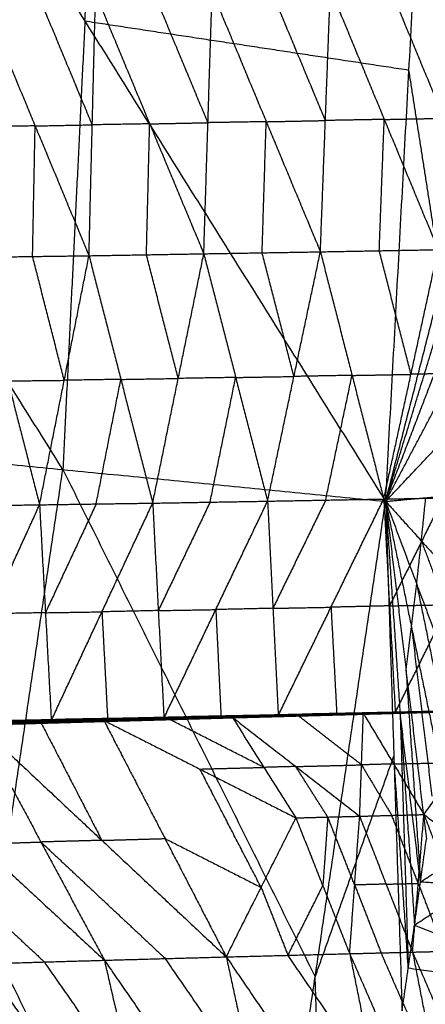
# Model space of a CAD drawing. Header units: millimetres. Extents: x -106 to 110, y -96 to 120.
# Tile 718 of 1020: x 97.55 to 101.69, y -2.97 to 7.07. Entities that reach past the tile are written whole.
import ezdxf

# ---------------------------------------------------------------- set-up
doc = ezdxf.new("R2010")
doc.units = ezdxf.units.MM
doc.header["$MEASUREMENT"] = 0
doc.layers.add('Default', color=7, linetype='Continuous', true_color=0x000000)

msp = doc.modelspace()

# ---------------------------------------------------------------- linework, layer by layer
at = {"layer": 'Default'}
for points in [[(95.143, 11.955, 9.117), (98.213, 7.057, 10.567), (101.283, 2.159, 12.017)], [(98.213, 7.057, 10.567), (98.332, 9.256, 10.567), (98.451, 11.454, 10.567)], [(101.283, 2.159, 12.017), (101.521, 6.556, 12.017), (101.759, 10.953, 12.017)], [(97.988, 2.484, 10.567), (96.453, 4.933, 9.842), (94.918, 7.382, 9.117)], [(98.255, 4.665, 4.637), (98.288, 6, 4.443), (98.322, 7.335, 4.248)], [(98.322, 7.335, 4.248), (98.874, 6.01, 4.703), (99.427, 4.685, 5.159)], [(99.469, 6.022, 4.966), (99.193, 6.684, 4.739), (98.917, 7.347, 4.511)], [(99.427, 4.685, 5.159), (99.469, 6.022, 4.966), (99.512, 7.359, 4.774)], [(99.512, 7.359, 4.774), (100.064, 6.032, 5.246), (100.617, 4.705, 5.719)], [(100.668, 6.044, 5.529), (100.392, 6.708, 5.293), (100.115, 7.371, 5.056)], [(100.617, 4.705, 5.719), (100.668, 6.044, 5.529), (100.719, 7.383, 5.339)], [(100.719, 7.383, 5.339), (101.269, 6.055, 5.828), (101.819, 4.727, 6.316)], [(101.879, 6.067, 6.129), (101.604, 6.731, 5.885), (101.329, 7.395, 5.641)], [(97.155, 7.313, 3.764), (97.705, 5.989, 4.201), (98.255, 4.665, 4.637)], [(98.288, 6, 4.443), (98.013, 6.662, 4.225), (97.738, 7.324, 4.006)], [(98.213, 7.057, 10.567), (98.101, 4.77, 10.567), (97.988, 2.484, 10.567)], [(101.521, 6.556, 12.017), (99.867, 6.807, 11.292), (98.213, 7.057, 10.567)], [(101.283, 2.159, 12.017), (101.858, 4.403, 12.221), (102.432, 6.646, 12.424)], [(101.858, 4.403, 12.221), (101.69, 5.479, 12.119), (101.521, 6.556, 12.017)], [(100.064, 6.032, 5.246), (99.767, 6.027, 5.106), (99.469, 6.022, 4.966)], [(100.022, 4.695, 5.439), (100.043, 5.363, 5.342), (100.064, 6.032, 5.246)], [(100.064, 6.032, 5.246), (100.366, 6.038, 5.388), (100.668, 6.044, 5.529)], [(101.269, 6.055, 5.828), (100.968, 6.05, 5.678), (100.668, 6.044, 5.529)], [(101.218, 4.716, 6.017), (101.243, 5.386, 5.922), (101.269, 6.055, 5.828)], [(101.269, 6.055, 5.828), (101.574, 6.061, 5.978), (101.879, 6.067, 6.129)], [(97.705, 5.989, 4.201), (97.417, 5.985, 4.08), (97.13, 5.981, 3.96)], [(97.679, 4.657, 4.397), (97.692, 5.323, 4.299), (97.705, 5.989, 4.201)], [(97.705, 5.989, 4.201), (97.996, 5.995, 4.322), (98.288, 6, 4.443)], [(98.874, 6.01, 4.703), (98.581, 6.005, 4.573), (98.288, 6, 4.443)], [(98.841, 4.675, 4.898), (98.858, 5.342, 4.801), (98.874, 6.01, 4.703)], [(98.874, 6.01, 4.703), (99.172, 6.016, 4.835), (99.469, 6.022, 4.966)], [(101.283, 2.159, 12.017), (101.833, 3.961, 12.221), (102.382, 5.762, 12.424)], [(101.283, 2.159, 12.017), (101.803, 3.519, 12.221), (102.324, 4.879, 12.424)], [(100.617, 4.705, 5.719), (101.218, 4.716, 6.017), (101.819, 4.727, 6.316)], [(101.264, 2.183, 7.294), (101.542, 3.455, 6.805), (101.819, 4.727, 6.316)], [(97.104, 4.65, 4.156), (97.679, 4.657, 4.397), (98.255, 4.665, 4.637)], [(97.104, 4.65, 4.156), (97.427, 3.387, 4.898), (97.75, 2.124, 5.64)], [(98.002, 3.394, 5.139), (97.841, 4.026, 4.768), (97.679, 4.657, 4.397)], [(97.75, 2.124, 5.64), (98.002, 3.394, 5.139), (98.255, 4.665, 4.637)], [(98.255, 4.665, 4.637), (98.841, 4.675, 4.898), (99.427, 4.685, 5.159)], [(98.255, 4.665, 4.637), (98.58, 3.403, 5.396), (98.905, 2.141, 6.154)], [(99.166, 3.413, 5.656), (99.003, 4.044, 5.277), (98.841, 4.675, 4.898)], [(98.905, 2.141, 6.154), (99.166, 3.413, 5.656), (99.427, 4.685, 5.159)], [(99.427, 4.685, 5.159), (100.022, 4.695, 5.439), (100.617, 4.705, 5.719)], [(99.427, 4.685, 5.159), (99.752, 3.423, 5.932), (100.078, 2.161, 6.706)], [(100.347, 3.433, 6.212), (100.185, 4.064, 5.825), (100.022, 4.695, 5.439)], [(100.078, 2.161, 6.706), (100.347, 3.433, 6.212), (100.617, 4.705, 5.719)], [(100.617, 4.705, 5.719), (100.94, 3.444, 6.506), (101.264, 2.183, 7.294)], [(101.542, 3.455, 6.805), (101.38, 4.085, 6.411), (101.218, 4.716, 6.017)], [(101.283, 2.159, 12.017), (101.77, 3.078, 12.221), (102.258, 3.996, 12.424)], [(99.752, 3.423, 5.932), (99.459, 3.418, 5.794), (99.166, 3.413, 5.656)], [(99.491, 2.151, 6.43), (99.622, 2.787, 6.181), (99.752, 3.423, 5.932)], [(99.752, 3.423, 5.932), (100.05, 3.428, 6.072), (100.347, 3.433, 6.212)], [(100.94, 3.444, 6.506), (100.644, 3.439, 6.359), (100.347, 3.433, 6.212)], [(100.671, 2.172, 7), (100.806, 2.808, 6.753), (100.94, 3.444, 6.506)], [(100.94, 3.444, 6.506), (101.241, 3.449, 6.656), (101.542, 3.455, 6.805)], [(102.148, 3.467, 7.121), (101.845, 3.461, 6.963), (101.542, 3.455, 6.805)], [(97.427, 3.387, 4.898), (97.715, 3.391, 5.018), (98.002, 3.394, 5.139)], [(98.58, 3.403, 5.396), (98.291, 3.399, 5.267), (98.002, 3.394, 5.139)], [(98.328, 2.133, 5.897), (98.454, 2.768, 5.646), (98.58, 3.403, 5.396)], [(98.58, 3.403, 5.396), (98.873, 3.408, 5.526), (99.166, 3.413, 5.656)], [(101.283, 2.159, 12.017), (101.733, 2.636, 12.221), (102.184, 3.114, 12.424)], [(94.693, 2.808, 9.117), (97.269, -2.367, 10.567), (99.844, -7.543, 12.017)], [(94.693, 2.808, 9.117), (97.988, 2.484, 10.567), (101.283, 2.159, 12.017)], [(97.269, -2.367, 10.567), (97.629, 0.058, 10.567), (97.988, 2.484, 10.567)], [(97.988, 2.484, 10.567), (99.276, -0.104, 11.292), (100.564, -2.692, 12.017)], [(101.283, 2.159, 12.017), (101.693, 2.196, 12.221), (102.102, 2.232, 12.424)], [(96.615, 2.111, 5.162), (97.183, 2.117, 5.401), (97.75, 2.124, 5.64)], [(96.739, -0.101, 7.365), (97.244, 1.012, 6.502), (97.75, 2.124, 5.64)], [(97.75, 2.124, 5.64), (98.328, 2.133, 5.897), (98.905, 2.141, 6.154)], [(97.75, 2.124, 5.64), (97.81, 1.023, 6.756), (97.87, -0.077, 7.871)], [(98.328, 2.133, 5.897), (98.069, 1.578, 6.326), (97.81, 1.023, 6.756)], [(97.87, -0.077, 7.871), (98.387, 1.032, 7.013), (98.905, 2.141, 6.154)], [(98.905, 2.141, 6.154), (99.491, 2.151, 6.43), (100.078, 2.161, 6.706)], [(98.905, 2.141, 6.154), (98.962, 1.045, 7.283), (99.02, -0.052, 8.412)], [(99.491, 2.151, 6.43), (99.227, 1.598, 6.857), (98.962, 1.045, 7.283)], [(99.02, -0.052, 8.412), (99.549, 1.055, 7.559), (100.078, 2.161, 6.706)], [(99.844, -7.543, 12.017), (100.564, -2.692, 12.017), (101.283, 2.159, 12.017)], [(100.078, 2.161, 6.706), (100.671, 2.172, 7), (101.264, 2.183, 7.294)], [(100.078, 2.161, 6.706), (100.132, 1.068, 7.847), (100.187, -0.025, 8.989)], [(100.671, 2.172, 7), (100.402, 1.62, 7.424), (100.132, 1.068, 7.847)], [(100.187, -0.025, 8.989), (100.725, 1.079, 8.142), (101.264, 2.183, 7.294)], [(101.264, 2.183, 7.294), (101.87, 2.194, 7.61), (102.476, 2.206, 7.926)], [(101.264, 2.183, 7.294), (101.323, 1.093, 8.452), (101.381, 0.004, 9.61)], [(101.283, 2.159, 12.017), (101.367, -0.44, 12.221), (101.451, -3.039, 12.424)], [(101.283, 2.159, 12.017), (101.431, -0.002, 12.221), (101.578, -2.163, 12.424)], [(101.283, 2.159, 12.017), (101.491, 0.437, 12.221), (101.699, -1.286, 12.424)], [(101.283, 2.159, 12.017), (101.547, 0.876, 12.221), (101.811, -0.407, 12.424)], [(101.283, 2.159, 12.017), (101.6, 1.315, 12.221), (101.916, 0.472, 12.424)], [(101.283, 2.159, 12.017), (101.648, 1.755, 12.221), (102.013, 1.352, 12.424)], [(101.87, 2.194, 7.61), (101.597, 1.644, 8.031), (101.323, 1.093, 8.452)], [(101.381, 0.004, 9.61), (101.929, 1.105, 8.768), (102.476, 2.206, 7.926)], [(101.648, 1.755, 12.221), (101.67, 1.975, 12.221), (101.693, 2.196, 12.221)], [(101.6, 1.315, 12.221), (101.624, 1.535, 12.221), (101.648, 1.755, 12.221)], [(101.648, 1.755, 12.221), (101.806, 1.333, 12.322), (101.964, 0.912, 12.424)], [(101.547, 0.876, 12.221), (101.573, 1.096, 12.221), (101.6, 1.315, 12.221)], [(101.6, 1.315, 12.221), (101.732, 0.674, 12.322), (101.863, 0.032, 12.424)], [(101.323, 1.093, 8.452), (101.626, 1.099, 8.61), (101.929, 1.105, 8.768)], [(97.81, 1.023, 6.756), (97.527, 1.017, 6.629), (97.244, 1.012, 6.502)], [(97.81, 1.023, 6.756), (98.099, 1.028, 6.884), (98.387, 1.032, 7.013)], [(98.962, 1.045, 7.283), (98.675, 1.038, 7.148), (98.387, 1.032, 7.013)], [(98.387, 1.032, 7.013), (98.416, 0.484, 7.577), (98.445, -0.065, 8.142)], [(98.962, 1.045, 7.283), (99.256, 1.05, 7.421), (99.549, 1.055, 7.559)], [(100.132, 1.068, 7.847), (99.84, 1.061, 7.703), (99.549, 1.055, 7.559)], [(99.549, 1.055, 7.559), (99.576, 0.508, 8.13), (99.603, -0.038, 8.701)], [(100.132, 1.068, 7.847), (100.429, 1.074, 7.995), (100.725, 1.079, 8.142)], [(101.323, 1.093, 8.452), (101.024, 1.086, 8.297), (100.725, 1.079, 8.142)], [(100.725, 1.079, 8.142), (100.755, 0.534, 8.721), (100.784, -0.01, 9.299)], [(101.491, 0.437, 12.221), (101.519, 0.656, 12.221), (101.547, 0.876, 12.221)], [(101.547, 0.876, 12.221), (101.651, 0.015, 12.322), (101.755, -0.847, 12.424)], [(101.491, 0.437, 12.221), (101.565, -0.644, 12.322), (101.639, -1.724, 12.424)], [(99.875, -0.028, 8.809), (100.522, -0.013, 9.142), (101.17, 0.001, 9.475)], [(99.892, -0.024, 8.828), (100.536, -0.01, 9.159), (101.18, 0.004, 9.49)], [(99.892, -0.024, 8.828), (100.531, -0.011, 9.151), (101.17, 0.001, 9.475)], [(100.187, -0.025, 8.989), (100.683, -0.01, 9.24), (101.18, 0.004, 9.49)], [(100.187, -0.025, 8.989), (100.784, -0.01, 9.299), (101.381, 0.004, 9.61)], [(100.531, -0.011, 9.151), (100.853, -0.004, 9.317), (101.175, 0.003, 9.482)], [(101.175, 0.003, 9.482), (100.855, -0.004, 9.321), (100.536, -0.01, 9.159)], [(100.683, -0.01, 9.24), (100.982, -0.003, 9.395), (101.281, 0.004, 9.55)], [(101.056, -0.005, 9.438), (101.743, 0.012, 9.808), (102.43, 0.029, 10.177)], [(101.075, -0.008, 9.442), (101.409, 0.002, 9.625), (101.743, 0.012, 9.808)], [(101.762, 0.009, 9.812), (101.418, 0.001, 9.627), (101.075, -0.008, 9.442)], [(101.093, -0.011, 9.447), (101.762, 0.009, 9.812), (102.43, 0.029, 10.177)], [(101.093, -0.011, 9.447), (101.773, 0.008, 9.813), (102.453, 0.026, 10.18)], [(101.789, 0.008, 9.817), (101.449, -0.001, 9.634), (101.11, -0.01, 9.45)], [(101.126, -0.009, 9.454), (101.799, 0.009, 9.819), (102.471, 0.027, 10.183)], [(101.126, -0.009, 9.454), (101.789, 0.008, 9.817), (102.453, 0.026, 10.18)], [(101.811, 0.011, 9.823), (101.475, 0.002, 9.641), (101.138, -0.007, 9.459)], [(101.151, -0.005, 9.464), (101.818, 0.012, 9.826), (102.485, 0.029, 10.188)], [(101.151, -0.005, 9.464), (101.811, 0.011, 9.823), (102.471, 0.027, 10.183)], [(101.151, -0.005, 9.464), (101.16, -0.002, 9.469), (101.17, 0.001, 9.475)], [(101.827, 0.015, 9.832), (101.494, 0.007, 9.65), (101.16, -0.002, 9.469)], [(101.17, 0.001, 9.475), (101.832, 0.016, 9.835), (102.494, 0.032, 10.195)], [(101.17, 0.001, 9.475), (101.827, 0.015, 9.832), (102.485, 0.029, 10.188)], [(101.17, 0.001, 9.475), (101.175, 0.003, 9.482), (101.18, 0.004, 9.49)], [(101.837, 0.018, 9.842), (101.506, 0.01, 9.662), (101.175, 0.003, 9.482)], [(101.18, 0.004, 9.49), (101.839, 0.018, 9.847), (102.498, 0.033, 10.204)], [(101.18, 0.004, 9.49), (101.837, 0.018, 9.842), (102.494, 0.032, 10.195)], [(101.18, 0.004, 9.49), (101.281, 0.004, 9.55), (101.381, 0.004, 9.61)], [(101.94, 0.018, 9.907), (101.61, 0.011, 9.728), (101.281, 0.004, 9.55)], [(101.381, 0.004, 9.61), (101.94, 0.018, 9.907), (102.498, 0.033, 10.204)], [(101.381, 0.004, 9.61), (101.989, 0.019, 9.939), (102.596, 0.033, 10.268)], [(101.674, -1.036, 8.706), (102.052, -0.503, 9.442), (102.43, 0.029, 10.177)], [(96.739, -0.101, 7.365), (97.304, -0.089, 7.618), (97.87, -0.077, 7.871)], [(97.066, -0.088, 7.504), (97.348, -0.082, 7.631), (97.631, -0.077, 7.757)], [(97.117, -0.11, 7.533), (97.761, -0.092, 7.827), (98.406, -0.075, 8.121)], [(97.155, -0.116, 7.546), (97.458, -0.104, 7.687), (97.761, -0.092, 7.827)], [(97.8, -0.098, 7.841), (97.478, -0.107, 7.694), (97.155, -0.116, 7.546)], [(97.194, -0.121, 7.56), (97.8, -0.098, 7.841), (98.406, -0.075, 8.121)], [(97.194, -0.121, 7.56), (97.831, -0.102, 7.852), (98.469, -0.084, 8.143)], [(97.866, -0.099, 7.862), (97.547, -0.109, 7.716), (97.228, -0.118, 7.57)], [(97.262, -0.115, 7.58), (97.894, -0.097, 7.87), (98.525, -0.08, 8.16)], [(97.262, -0.115, 7.58), (97.866, -0.099, 7.862), (98.469, -0.084, 8.143)], [(97.922, -0.09, 7.88), (97.606, -0.099, 7.736), (97.29, -0.108, 7.591)], [(97.318, -0.1, 7.601), (97.944, -0.085, 7.889), (98.571, -0.069, 8.177)], [(97.318, -0.1, 7.601), (97.922, -0.09, 7.88), (98.525, -0.08, 8.16)], [(97.967, -0.076, 7.898), (97.654, -0.084, 7.754), (97.34, -0.092, 7.61)], [(97.363, -0.083, 7.619), (97.985, -0.07, 7.906), (98.607, -0.056, 8.193)], [(97.363, -0.083, 7.619), (97.967, -0.076, 7.898), (98.571, -0.069, 8.177)], [(98, -0.066, 7.918), (97.689, -0.073, 7.775), (97.378, -0.08, 7.631)], [(97.392, -0.076, 7.644), (98.011, -0.064, 7.929), (98.63, -0.051, 8.215)], [(97.392, -0.076, 7.644), (98, -0.066, 7.918), (98.607, -0.056, 8.193)], [(97.392, -0.076, 7.644), (97.631, -0.077, 7.757), (97.87, -0.077, 7.871)], [(97.631, -0.077, 7.757), (97.821, -0.07, 7.843), (98.011, -0.064, 7.929)], [(98.25, -0.064, 8.043), (97.941, -0.07, 7.9), (97.631, -0.077, 7.757)], [(97.761, -0.092, 7.827), (98.074, -0.696, 7.471), (98.386, -1.299, 7.116)], [(97.8, -0.098, 7.841), (98.119, -0.088, 7.986), (98.438, -0.079, 8.132)], [(97.831, -0.102, 7.852), (97.816, -0.1, 7.846), (97.8, -0.098, 7.841)], [(97.831, -0.102, 7.852), (97.849, -0.101, 7.857), (97.866, -0.099, 7.862)], [(97.866, -0.099, 7.862), (98.181, -0.091, 8.007), (98.497, -0.082, 8.151)], [(97.87, -0.077, 7.871), (98.25, -0.064, 8.043), (98.63, -0.051, 8.215)], [(97.87, -0.077, 7.871), (98.445, -0.065, 8.142), (99.02, -0.052, 8.412)], [(98.497, -0.082, 8.151), (98.196, -0.09, 8.011), (97.894, -0.097, 7.87)], [(97.894, -0.097, 7.87), (97.908, -0.094, 7.875), (97.922, -0.09, 7.88)], [(97.922, -0.09, 7.88), (98.235, -0.082, 8.024), (98.548, -0.074, 8.168)], [(98.548, -0.074, 8.168), (98.246, -0.079, 8.029), (97.944, -0.085, 7.889)], [(97.944, -0.085, 7.889), (97.956, -0.08, 7.894), (97.967, -0.076, 7.898)], [(97.967, -0.076, 7.898), (98.278, -0.069, 8.042), (98.589, -0.063, 8.185)], [(98.589, -0.063, 8.185), (98.287, -0.066, 8.046), (97.985, -0.07, 7.906)], [(97.985, -0.07, 7.906), (97.992, -0.068, 7.912), (98, -0.066, 7.918)], [(98, -0.066, 7.918), (98.309, -0.06, 8.061), (98.619, -0.054, 8.204)], [(98.619, -0.054, 8.204), (98.315, -0.059, 8.067), (98.011, -0.064, 7.929)], [(98.25, -0.064, 8.043), (98.538, -0.058, 8.178), (98.825, -0.051, 8.314)], [(98.445, -0.065, 8.142), (98.347, -0.064, 8.092), (98.25, -0.064, 8.043)], [(98.406, -0.075, 8.121), (99.061, -0.057, 8.437), (99.715, -0.04, 8.753)], [(98.406, -0.075, 8.121), (98.438, -0.079, 8.132), (98.469, -0.084, 8.143)], [(98.406, -0.075, 8.121), (99.031, -1.281, 7.41), (99.656, -2.488, 6.699)], [(98.406, -0.075, 8.121), (99.387, -0.572, 8.077), (100.367, -1.07, 8.032)], [(98.438, -0.079, 8.132), (98.749, -0.068, 8.285), (99.061, -0.057, 8.437)], [(99.092, -0.062, 8.448), (98.765, -0.07, 8.29), (98.438, -0.079, 8.132)], [(98.469, -0.084, 8.143), (99.092, -0.062, 8.448), (99.715, -0.04, 8.753)], [(98.469, -0.084, 8.143), (99.118, -0.066, 8.456), (99.766, -0.047, 8.769)], [(98.469, -0.084, 8.143), (98.497, -0.082, 8.151), (98.525, -0.08, 8.16)], [(99.146, -0.064, 8.464), (98.822, -0.073, 8.308), (98.497, -0.082, 8.151)], [(98.525, -0.08, 8.16), (99.168, -0.062, 8.47), (99.811, -0.045, 8.781)], [(98.525, -0.08, 8.16), (99.146, -0.064, 8.464), (99.766, -0.047, 8.769)], [(98.525, -0.08, 8.16), (98.548, -0.074, 8.168), (98.571, -0.069, 8.177)], [(99.191, -0.057, 8.479), (98.87, -0.066, 8.324), (98.548, -0.074, 8.168)], [(98.571, -0.069, 8.177), (99.209, -0.053, 8.486), (99.847, -0.037, 8.795)], [(98.571, -0.069, 8.177), (99.191, -0.057, 8.479), (99.811, -0.045, 8.781)], [(98.571, -0.069, 8.177), (98.589, -0.063, 8.185), (98.607, -0.056, 8.193)], [(99.227, -0.047, 8.494), (98.908, -0.055, 8.34), (98.589, -0.063, 8.185)], [(98.607, -0.056, 8.193), (99.241, -0.042, 8.501), (99.875, -0.028, 8.809)], [(98.607, -0.056, 8.193), (99.227, -0.047, 8.494), (99.847, -0.037, 8.795)], [(98.607, -0.056, 8.193), (98.619, -0.054, 8.204), (98.63, -0.051, 8.215)], [(99.253, -0.04, 8.512), (98.936, -0.047, 8.358), (98.619, -0.054, 8.204)], [(98.63, -0.051, 8.215), (99.261, -0.038, 8.522), (99.892, -0.024, 8.828)], [(98.63, -0.051, 8.215), (99.253, -0.04, 8.512), (99.875, -0.028, 8.809)], [(98.63, -0.051, 8.215), (98.825, -0.051, 8.314), (99.02, -0.052, 8.412)], [(98.825, -0.051, 8.314), (99.043, -0.045, 8.418), (99.261, -0.038, 8.522)], [(99.456, -0.038, 8.62), (99.14, -0.045, 8.467), (98.825, -0.051, 8.314)], [(99.02, -0.052, 8.412), (99.456, -0.038, 8.62), (99.892, -0.024, 8.828)], [(99.02, -0.052, 8.412), (99.603, -0.038, 8.701), (100.187, -0.025, 8.989)], [(100.041, -0.555, 8.393), (99.551, -0.306, 8.415), (99.061, -0.057, 8.437)], [(99.092, -0.062, 8.448), (99.416, -0.053, 8.605), (99.741, -0.043, 8.761)], [(99.118, -0.066, 8.456), (99.105, -0.064, 8.452), (99.092, -0.062, 8.448)], [(99.118, -0.066, 8.456), (99.132, -0.065, 8.46), (99.146, -0.064, 8.464)], [(99.146, -0.064, 8.464), (99.467, -0.055, 8.619), (99.789, -0.046, 8.775)], [(99.789, -0.046, 8.775), (99.479, -0.054, 8.622), (99.168, -0.062, 8.47)], [(99.168, -0.062, 8.47), (99.18, -0.06, 8.475), (99.191, -0.057, 8.479)], [(99.191, -0.057, 8.479), (99.51, -0.049, 8.633), (99.829, -0.041, 8.788)], [(99.829, -0.041, 8.788), (99.519, -0.047, 8.637), (99.209, -0.053, 8.486)], [(99.209, -0.053, 8.486), (99.218, -0.05, 8.49), (99.227, -0.047, 8.494)], [(99.227, -0.047, 8.494), (99.544, -0.04, 8.648), (99.861, -0.033, 8.802)], [(99.861, -0.033, 8.802), (99.551, -0.037, 8.652), (99.241, -0.042, 8.501)], [(99.241, -0.042, 8.501), (99.247, -0.041, 8.507), (99.253, -0.04, 8.512)], [(99.253, -0.04, 8.512), (99.568, -0.033, 8.665), (99.884, -0.026, 8.819)], [(99.884, -0.026, 8.819), (99.572, -0.032, 8.67), (99.261, -0.038, 8.522)], [(99.456, -0.038, 8.62), (99.748, -0.031, 8.765), (100.039, -0.025, 8.909)], [(99.603, -0.038, 8.701), (99.53, -0.038, 8.661), (99.456, -0.038, 8.62)], [(99.715, -0.04, 8.753), (100.385, -0.022, 9.096), (101.056, -0.005, 9.438)], [(99.715, -0.04, 8.753), (99.741, -0.043, 8.761), (99.766, -0.047, 8.769)], [(99.715, -0.04, 8.753), (100.041, -0.555, 8.393), (100.367, -1.07, 8.032)], [(99.715, -0.04, 8.753), (100.366, -0.546, 8.558), (101.018, -1.053, 8.363)], [(99.741, -0.043, 8.761), (100.063, -0.033, 8.928), (100.385, -0.022, 9.096)], [(100.411, -0.026, 9.103), (100.076, -0.035, 8.932), (99.741, -0.043, 8.761)], [(99.766, -0.047, 8.769), (100.411, -0.026, 9.103), (101.056, -0.005, 9.438)], [(99.766, -0.047, 8.769), (100.43, -0.029, 9.108), (101.093, -0.011, 9.447)], [(99.766, -0.047, 8.769), (99.789, -0.046, 8.775), (99.811, -0.045, 8.781)], [(100.452, -0.028, 9.114), (100.121, -0.037, 8.944), (99.789, -0.046, 8.775)], [(99.811, -0.045, 8.781), (100.469, -0.027, 9.117), (101.126, -0.009, 9.454)], [(99.811, -0.045, 8.781), (100.452, -0.028, 9.114), (101.093, -0.011, 9.447)], [(99.811, -0.045, 8.781), (99.829, -0.041, 8.788), (99.847, -0.037, 8.795)], [(100.487, -0.023, 9.124), (100.158, -0.032, 8.956), (99.829, -0.041, 8.788)], [(99.847, -0.037, 8.795), (100.499, -0.021, 9.129), (101.151, -0.005, 9.464)], [(99.847, -0.037, 8.795), (100.487, -0.023, 9.124), (101.126, -0.009, 9.454)], [(99.847, -0.037, 8.795), (99.861, -0.033, 8.802), (99.875, -0.028, 8.809)], [(100.513, -0.016, 9.136), (100.187, -0.024, 8.969), (99.861, -0.033, 8.802)], [(99.875, -0.028, 8.809), (100.513, -0.016, 9.136), (101.151, -0.005, 9.464)], [(99.875, -0.028, 8.809), (99.884, -0.026, 8.819), (99.892, -0.024, 8.828)], [(100.531, -0.011, 9.151), (100.207, -0.019, 8.985), (99.884, -0.026, 8.819)], [(99.892, -0.024, 8.828), (100.039, -0.025, 8.909), (100.187, -0.025, 8.989)], [(100.039, -0.025, 8.909), (100.288, -0.017, 9.034), (100.536, -0.01, 9.159)], [(100.683, -0.01, 9.24), (100.361, -0.017, 9.074), (100.039, -0.025, 8.909)], [(101.037, -0.529, 8.901), (100.711, -0.276, 8.998), (100.385, -0.022, 9.096)], [(100.411, -0.026, 9.103), (100.743, -0.017, 9.273), (101.075, -0.008, 9.442)], [(100.43, -0.029, 9.108), (100.42, -0.027, 9.106), (100.411, -0.026, 9.103)], [(100.43, -0.029, 9.108), (100.441, -0.028, 9.111), (100.452, -0.028, 9.114)], [(100.452, -0.028, 9.114), (100.781, -0.019, 9.282), (101.11, -0.01, 9.45)], [(101.11, -0.01, 9.45), (100.789, -0.019, 9.284), (100.469, -0.027, 9.117)], [(100.469, -0.027, 9.117), (100.478, -0.025, 9.121), (100.487, -0.023, 9.124)], [(100.487, -0.023, 9.124), (100.813, -0.015, 9.292), (101.138, -0.007, 9.459)], [(101.138, -0.007, 9.459), (100.819, -0.014, 9.294), (100.499, -0.021, 9.129)], [(100.499, -0.021, 9.129), (100.506, -0.019, 9.133), (100.513, -0.016, 9.136)], [(100.513, -0.016, 9.136), (100.837, -0.009, 9.303), (101.16, -0.002, 9.469)], [(101.16, -0.002, 9.469), (100.841, -0.007, 9.305), (100.522, -0.013, 9.142)], [(100.522, -0.013, 9.142), (100.527, -0.012, 9.147), (100.531, -0.011, 9.151)], [(100.784, -0.01, 9.299), (100.734, -0.01, 9.27), (100.683, -0.01, 9.24)], [(101.018, -1.053, 8.363), (101.037, -0.529, 8.901), (101.056, -0.005, 9.438)], [(101.056, -0.005, 9.438), (101.075, -0.008, 9.442), (101.093, -0.011, 9.447)], [(101.056, -0.005, 9.438), (101.365, -0.52, 9.072), (101.674, -1.036, 8.706)], [(101.093, -0.011, 9.447), (101.11, -0.01, 9.45), (101.126, -0.009, 9.454)], [(101.126, -0.009, 9.454), (101.138, -0.007, 9.459), (101.151, -0.005, 9.464)], [(101.431, -0.002, 12.221), (101.473, -1.301, 12.322), (101.514, -2.601, 12.424)], [(101.639, -1.724, 12.424), (101.535, -0.863, 12.322), (101.431, -0.002, 12.221)], [(95.852, -0.147, 6.986), (97.132, -1.335, 6.553), (98.412, -2.522, 6.12)], [(97.117, -0.11, 7.533), (97.764, -1.316, 6.826), (98.412, -2.522, 6.12)], [(97.117, -0.11, 7.533), (98.386, -1.299, 7.116), (99.656, -2.488, 6.699)], [(100.564, -2.692, 12.017), (100.965, -1.566, 12.119), (101.367, -0.44, 12.221)], [(101.514, -2.601, 12.424), (101.441, -1.52, 12.322), (101.367, -0.44, 12.221)], [(99.387, -0.572, 8.077), (99.714, -0.563, 8.235), (100.041, -0.555, 8.393)], [(100.012, -1.779, 7.366), (99.699, -1.176, 7.721), (99.387, -0.572, 8.077)], [(100.366, -0.546, 8.558), (100.204, -0.55, 8.476), (100.041, -0.555, 8.393)], [(100.366, -0.546, 8.558), (100.702, -0.538, 8.73), (101.037, -0.529, 8.901)], [(100.692, -1.061, 8.198), (100.529, -0.804, 8.378), (100.366, -0.546, 8.558)], [(101.365, -0.52, 9.072), (101.201, -0.525, 8.987), (101.037, -0.529, 8.901)], [(101.037, -0.529, 8.901), (101.191, -0.787, 8.718), (101.346, -1.044, 8.535)], [(101.365, -0.52, 9.072), (101.709, -0.512, 9.257), (102.052, -0.503, 9.442)], [(99.656, -2.488, 6.699), (100.012, -1.779, 7.366), (100.367, -1.07, 8.032)], [(100.367, -1.07, 8.032), (100.692, -1.061, 8.198), (101.018, -1.053, 8.363)], [(100.367, -1.07, 8.032), (100.642, -1.763, 7.676), (100.916, -2.455, 7.32)], [(100.692, -1.061, 8.198), (100.667, -1.412, 7.937), (100.642, -1.763, 7.676)], [(100.967, -1.754, 7.842), (100.83, -1.408, 8.02), (100.692, -1.061, 8.198)], [(100.916, -2.455, 7.32), (100.967, -1.754, 7.842), (101.018, -1.053, 8.363)], [(101.018, -1.053, 8.363), (101.346, -1.044, 8.535), (101.674, -1.036, 8.706)], [(101.018, -1.053, 8.363), (101.288, -1.746, 8.007), (101.558, -2.439, 7.65)], [(101.616, -1.738, 8.178), (101.481, -1.391, 8.357), (101.346, -1.044, 8.535)], [(101.558, -2.439, 7.65), (101.616, -1.738, 8.178), (101.674, -1.036, 8.706)], [(101.674, -1.036, 8.706), (101.94, -1.73, 8.349), (102.206, -2.423, 7.991)], [(101.674, -1.036, 8.706), (102.595, -1.714, 8.705), (103.515, -2.392, 8.705)], [(98.386, -1.299, 7.116), (98.075, -1.308, 6.971), (97.764, -1.316, 6.826)], [(98.386, -1.299, 7.116), (98.709, -1.29, 7.263), (99.031, -1.281, 7.41)], [(99.031, -1.281, 7.41), (99.521, -1.53, 7.388), (100.012, -1.779, 7.366)], [(101.578, -2.163, 12.424), (101.639, -1.724, 12.424), (101.699, -1.286, 12.424)], [(101.578, -2.163, 12.424), (101.639, -1.724, 12.424), (101.699, -1.286, 12.424)], [(96.521, -1.353, 6.284), (97.161, -1.946, 6.068), (97.801, -2.54, 5.851)], [(97.132, -1.335, 6.553), (97.448, -1.326, 6.69), (97.764, -1.316, 6.826)], [(97.764, -1.316, 6.826), (98.399, -1.911, 6.618), (99.034, -2.505, 6.409)], [(101.578, -2.163, 12.424), (102.195, -1.762, 12.703), (102.812, -1.362, 12.981)], [(101.639, -1.724, 12.424), (101.947, -1.524, 12.563), (102.255, -1.324, 12.703)], [(100.012, -1.779, 7.366), (100.149, -2.125, 7.188), (100.286, -2.472, 7.01)], [(100.286, -2.472, 7.01), (100.464, -2.117, 7.343), (100.642, -1.763, 7.676)], [(101.288, -1.746, 8.007), (101.127, -1.75, 7.924), (100.967, -1.754, 7.842)], [(100.967, -1.754, 7.842), (101.102, -2.101, 7.663), (101.237, -2.447, 7.485)], [(101.288, -1.746, 8.007), (101.452, -1.742, 8.092), (101.616, -1.738, 8.178)], [(101.616, -1.738, 8.178), (101.749, -2.084, 7.999), (101.882, -2.431, 7.821)], [(102.195, -1.762, 12.703), (101.917, -1.743, 12.563), (101.639, -1.724, 12.424)], [(101.451, -3.039, 12.424), (101.514, -2.601, 12.424), (101.578, -2.163, 12.424)], [(101.451, -3.039, 12.424), (101.514, -2.601, 12.424), (101.578, -2.163, 12.424)], [(101.578, -2.163, 12.424), (103.228, -2.834, 13.084), (104.878, -3.506, 13.743)], [(98.412, -2.522, 6.12), (99.034, -2.505, 6.409), (99.656, -2.488, 6.699)], [(99.946, -3.824, 6.366), (99.49, -3.165, 6.388), (99.034, -2.505, 6.409)], [(99.656, -2.488, 6.699), (100.286, -2.472, 7.01), (100.916, -2.455, 7.32)], [(99.656, -2.488, 6.699), (99.946, -3.824, 6.366), (100.237, -5.16, 6.034)], [(99.656, -2.488, 6.699), (100.558, -3.81, 6.674), (101.46, -5.131, 6.649)], [(101.188, -3.793, 6.985), (100.737, -3.132, 6.997), (100.286, -2.472, 7.01)], [(100.916, -2.455, 7.32), (101.237, -2.447, 7.485), (101.558, -2.439, 7.65)], [(100.916, -2.455, 7.32), (101.188, -3.793, 6.985), (101.46, -5.131, 6.649)], [(100.916, -2.455, 7.32), (101.499, -3.786, 7.147), (102.082, -5.117, 6.974)], [(101.82, -3.778, 7.312), (101.529, -3.112, 7.399), (101.237, -2.447, 7.485)], [(101.558, -2.439, 7.65), (101.882, -2.431, 7.821), (102.206, -2.423, 7.991)], [(101.558, -2.439, 7.65), (101.82, -3.778, 7.312), (102.082, -5.117, 6.974)], [(101.558, -2.439, 7.65), (102.134, -3.771, 7.48), (102.709, -5.102, 7.31)], [(95.985, -2.596, 5.084), (96.91, -3.908, 5.004), (97.835, -5.219, 4.923)], [(97.19, -2.558, 5.582), (97.801, -2.54, 5.851), (98.412, -2.522, 6.12)], [(97.19, -2.558, 5.582), (97.512, -3.889, 5.253), (97.835, -5.219, 4.923)], [(97.19, -2.558, 5.582), (98.108, -3.874, 5.52), (99.027, -5.189, 5.458)], [(98.719, -3.856, 5.789), (98.26, -3.198, 5.82), (97.801, -2.54, 5.851)], [(98.412, -2.522, 6.12), (98.719, -3.856, 5.789), (99.027, -5.189, 5.458)], [(98.412, -2.522, 6.12), (99.324, -3.841, 6.077), (100.237, -5.16, 6.034)], [(101.514, -2.601, 12.424), (102.371, -2.717, 12.754), (103.228, -2.834, 13.084)], [(100.647, -5.291, 12.221), (100.605, -3.991, 12.119), (100.564, -2.692, 12.017)]]:
    msp.add_open_spline(points, degree=2, dxfattribs=at)

doc.saveas('drawing.dxf')
